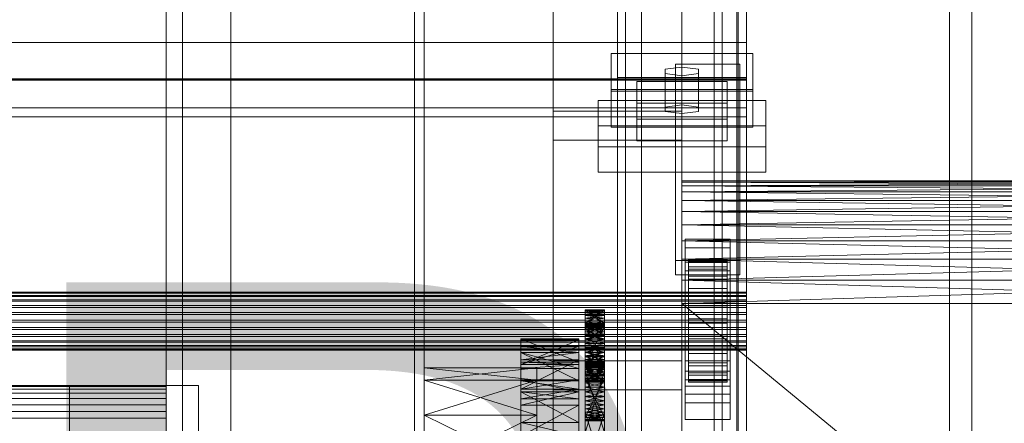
# Model space of a CAD drawing. Header units: millimetres. Extents: x -3490 to 61924, y -72580 to 6847.
# Tile 277 of 656: x 1274 to 1580, y -34294 to -34169. Entities that reach past the tile are written whole.
import ezdxf

# ---------------------------------------------------------------- set-up
doc = ezdxf.new("R2010")
doc.units = ezdxf.units.MM
for name, color, linetype, lineweight in [('COTAS_O', 1, 'Continuous', 0), ('COTAS_P', 1, 'Continuous', 0), ('frontal_C03', 7, 'Continuous', 0), ('frontal_secador', 7, 'Continuous', 0)]:
    doc.layers.add(name, color=color, linetype=linetype, lineweight=lineweight)
doc.dimstyles.new('R19_100', dxfattribs={"dimtxt": 250, "dimasz": 150, "dimexe": 150, "dimexo": 80, "dimgap": 100, "dimtad": 1, "dimtih": 1, "dimtoh": 1, "dimdsep": 46, "dimcen": 0.09, "dimadec": 0, "dimazin": 0, "dimtfac": 1, "dimtdec": 4, "dimtofl": 0, "dimtmove": 0, "dimatfit": 3, "dimfxl": 1, "dimtolj": 1, "dimtzin": 0, "dimarcsym": 0})

# ---------------------------------------------------------------- blocks, each defined once
blk = doc.blocks.new('DIM_R29_52')
at = {"layer": 'COTAS_P'}
for p, q in [((-1750, -34600), (-1600, -34555)), ((2600, -34600), (2450, -34555)), ((-1750, -35500), (-1750, -34600)), ((-1750, -34600), (2600, -34600)), ((-1750, -34600), (-1600, -34645)), ((2600, -34600), (2450, -34645)), ((2600, -35500), (2600, -34600))]:
    blk.add_line(p, q, dxfattribs=at)
blk.add_text('4350 P', height=250, dxfattribs=at).set_placement((425, -34500))
blk = doc.blocks.new('DIM_R29_57')
at = {"layer": 'COTAS_O'}
for p, q in [((-1725, -33700), (-1575, -33655)), ((1725, -33700), (1575, -33655)), ((-1725, -34400), (-1725, -33700)), ((-1725, -33700), (1725, -33700)), ((-1725, -33700), (-1575, -33745)), ((1725, -33700), (1575, -33745)), ((1725, -34400), (1725, -33700))]:
    blk.add_line(p, q, dxfattribs=at)
blk.add_text('3450 O', height=250, dxfattribs=at).set_placement((0, -33600))

msp = doc.modelspace()

# ---------------------------------------------------------------- linework, layer by layer
at = {"layer": 'frontal_C03'}
for p, q in [((1500, -32314.944), (1500, -34875.113)), ((1500, -34879.011), (1500, -32318.841)), ((1490, -35975), (1490, -32996.942)), ((1497, -35975), (1497, -32996.942)), ((1563, -35975), (1563, -32996.942)), ((1570, -35975), (1570, -32996.942)), ((1490, -35975), (1490, -33266.434)), ((1497, -35975), (1497, -33266.434)), ((1563, -35975), (1563, -33266.434)), ((1570, -35975), (1570, -33266.434)), ((1490, -35975), (1490, -33805.417)), ((1497, -35975), (1497, -33805.417)), ((1563, -35975), (1563, -33805.417)), ((1570, -35975), (1570, -33805.417)), ((1467.5, -34418.43), (1467.5, -33823.47)), ((1492.5, -33823.47), (1492.5, -34418.43)), ((1467.5, -34444.787), (1467.5, -33849.827)), ((1492.5, -34444.787), (1492.5, -33849.827)), ((1460, -34186.478), (1460, -33916.987)), ((1500, -34186.478), (1500, -33916.987)), ((1440, -34274.308), (1440, -33927.401)), ((1480, -33927.401), (1480, -34274.308)), ((1440, -33936.384), (1440, -34283.291)), ((1480, -34283.291), (1480, -33936.384)), ((1460, -34356.142), (1460, -34086.651)), ((1500, -34086.651), (1500, -34356.142)), ((1462.5, -34428.24), (1462.5, -34102.771)), ((1497.5, -34102.771), (1497.5, -34428.24)), ((1462.5, -34434.977), (1462.5, -34109.509)), ((1497.5, -34434.977), (1497.5, -34109.509)), ((1460, -34395.121), (1460, -34125.629)), ((1500, -34395.121), (1500, -34125.629)), ((1460, -34137.755), (1460, -34186.478)), ((1460, -34407.247), (1460, -34137.755)), ((1500, -34186.478), (1500, -34137.755)), ((1500, -34137.755), (1500, -34407.247)), ((1500, -34152.753), (1500, -34186.859)), ((1500, -34195.842), (1500, -34161.736)), ((-1500, -34175.611), (1500, -34175.611)), ((1500, -34175.611), (1500, -34187.019)), ((1500, -34175.611), (1500, -34187.304)), ((1458, -34190.227), (1458, -34178.998)), ((1458, -34178.998), (1502, -34178.998)), ((1458, -34190.692), (1458, -34178.998)), ((1502, -34178.998), (1502, -34190.227)), ((1502, -34178.998), (1502, -34190.692)), ((1480, -34183.265), (1474.804, -34183.939)), ((1474.804, -34183.939), (1474.804, -34185.286)), ((1474.804, -34195.632), (1474.804, -34183.939)), ((1478, -34186.858), (1478, -34182.367)), ((1478, -34182.367), (1498, -34182.367)), ((1478, -34243.173), (1478, -34182.367)), ((1485.196, -34183.939), (1480, -34183.265)), ((1480, -34194.959), (1480, -34183.265)), ((1485.196, -34185.286), (1485.196, -34183.939)), ((1485.196, -34195.632), (1485.196, -34183.939)), ((1498, -34182.367), (1498, -34186.858)), ((1498, -34182.367), (1498, -34243.173)), ((1500, -34186.859), (-1500, -34186.859)), ((1500, -34187.019), (-1500, -34187.019)), ((1500, -34187.304), (-1500, -34187.304)), ((1460, -34186.478), (1500, -34186.478)), ((1460, -34455.97), (1460, -34186.478)), ((1466, -34194.428), (1466, -34187.691)), ((1466, -34187.691), (1494, -34187.691)), ((1466, -34199.384), (1466, -34187.691)), ((1474.804, -34185.286), (1480, -34185.96)), ((1474.804, -34196.98), (1474.804, -34185.286)), ((1498, -34186.858), (1478, -34186.858)), ((1478, -34186.858), (1478, -34247.664)), ((1480, -34185.96), (1485.196, -34185.286)), ((1480, -34185.96), (1480, -34197.653)), ((1485.196, -34196.98), (1485.196, -34185.286)), ((1494, -34187.691), (1494, -34194.428)), ((1494, -34187.691), (1494, -34199.384)), ((1498, -34247.664), (1498, -34186.858)), ((1500, -34455.97), (1500, -34186.478)), ((1500, -34195.842), (1500, -34186.859)), ((1500, -34198.712), (1500, -34187.019)), ((1500, -34198.712), (1500, -34187.304)), ((1502, -34190.227), (1458, -34190.227)), ((1458, -34190.227), (1458, -34201.92)), ((1502, -34190.692), (1458, -34190.692)), ((1458, -34190.692), (1458, -34201.92)), ((1502, -34201.92), (1502, -34190.227)), ((1502, -34201.92), (1502, -34190.692)), ((1454, -34207.99), (1454, -34193.617)), ((1454, -34193.617), (1506, -34193.617)), ((1454, -34201.413), (1454, -34193.617)), ((1506, -34193.617), (1506, -34207.99)), ((1506, -34193.617), (1506, -34201.413)), ((-1500, -34195.842), (1500, -34195.842)), ((1440, -34205.876), (1440, -34196.893)), ((1440, -34196.893), (1480, -34196.893)), ((1440, -34543.799), (1440, -34196.893)), ((1494, -34194.428), (1466, -34194.428)), ((1466, -34194.428), (1466, -34206.121)), ((1474.804, -34195.632), (1480, -34194.959)), ((1474.804, -34196.98), (1474.804, -34195.632)), ((1480, -34197.653), (1474.804, -34196.98)), ((1480, -34194.959), (1485.196, -34195.632)), ((1480, -34196.893), (1480, -34205.876)), ((1480, -34196.893), (1480, -34543.799)), ((1485.196, -34196.98), (1480, -34197.653)), ((1485.196, -34195.632), (1485.196, -34196.98)), ((1494, -34206.121), (1494, -34194.428)), ((-1500, -34198.712), (1500, -34198.712)), ((1494, -34199.384), (1466, -34199.384)), ((1466, -34199.384), (1466, -34206.121)), ((1494, -34206.121), (1494, -34199.384)), ((1506, -34201.413), (1454, -34201.413)), ((1454, -34201.413), (1454, -34215.786)), ((1458, -34201.92), (1502, -34201.92)), ((1506, -34215.786), (1506, -34201.413)), ((1480, -34205.876), (1440, -34205.876)), ((1440, -34205.876), (1440, -34552.782)), ((1466, -34206.121), (1494, -34206.121)), ((1480, -34552.782), (1480, -34205.876)), ((1506, -34207.99), (1454, -34207.99)), ((1454, -34207.99), (1454, -34215.786)), ((1506, -34215.786), (1506, -34207.99)), ((1454, -34215.786), (1506, -34215.786)), ((1481, -34239.275), (1481, -34236.58)), ((1481, -34236.58), (1495, -34236.58)), ((1481, -34277.507), (1481, -34236.58)), ((1495, -34236.58), (1495, -34239.275)), ((1495, -34236.58), (1495, -34277.507)), ((1495, -34239.275), (1481, -34239.275)), ((1481, -34239.275), (1481, -34280.202)), ((1495, -34280.202), (1495, -34239.275)), ((1482, -34252.99), (1482, -34242.996)), ((1482, -34242.996), (1482, -34243.817)), ((1482, -34242.996), (1494, -34242.996)), ((1482, -34243.47), (1482, -34242.996)), ((1494, -34243.817), (1494, -34242.996)), ((1494, -34242.996), (1494, -34252.99)), ((1494, -34242.996), (1494, -34243.47)), ((1498, -34243.173), (1478, -34243.173)), ((1478, -34243.173), (1478, -34247.664)), ((1481, -34246.461), (1481, -34243.767)), ((1481, -34243.767), (1495, -34243.767)), ((1481, -34284.694), (1481, -34243.767)), ((1482, -34253.214), (1482, -34243.47)), ((1482, -34243.47), (1494, -34243.47)), ((1482, -34245.205), (1482, -34243.47)), ((1482, -34253.379), (1482, -34243.817)), ((1482, -34243.817), (1482, -34245.875)), ((1482, -34243.817), (1494, -34243.817)), ((1482, -34254.036), (1482, -34245.205)), ((1482, -34245.205), (1494, -34245.205)), ((1482, -34248.084), (1482, -34245.205)), ((1482, -34254.354), (1482, -34245.875)), ((1482, -34245.875), (1482, -34249.032)), ((1482, -34245.875), (1494, -34245.875)), ((1494, -34243.47), (1494, -34253.214)), ((1494, -34243.47), (1494, -34245.205)), ((1494, -34245.875), (1494, -34243.817)), ((1494, -34243.817), (1494, -34253.379)), ((1494, -34245.205), (1494, -34254.036)), ((1494, -34245.205), (1494, -34248.084)), ((1494, -34249.032), (1494, -34245.875)), ((1494, -34245.875), (1494, -34254.354)), ((1495, -34243.767), (1495, -34246.461)), ((1495, -34243.767), (1495, -34284.694)), ((1498, -34247.664), (1498, -34243.173)), ((1478, -34247.664), (1498, -34247.664)), ((1495, -34246.461), (1481, -34246.461)), ((1481, -34246.461), (1481, -34287.389)), ((1482, -34255.4), (1482, -34248.084)), ((1482, -34248.084), (1494, -34248.084)), ((1482, -34251.91), (1482, -34248.084)), ((1482, -34255.849), (1482, -34249.032)), ((1482, -34249.032), (1482, -34253.071)), ((1482, -34249.032), (1494, -34249.032)), ((1494, -34248.084), (1494, -34255.4)), ((1494, -34248.084), (1494, -34251.91)), ((1494, -34253.071), (1494, -34249.032)), ((1494, -34249.032), (1494, -34255.849)), ((1495, -34287.389), (1495, -34246.461)), ((1482, -34257.212), (1482, -34251.91)), ((1482, -34251.91), (1494, -34251.91)), ((1482, -34256.422), (1482, -34251.91)), ((1494, -34251.91), (1494, -34257.212)), ((1494, -34251.91), (1494, -34256.422)), ((-1500, -34252.99), (1500, -34252.99)), ((-1500, -34253.214), (1500, -34253.214)), ((-1500, -34253.379), (1500, -34253.379)), ((-1500, -34254.036), (1500, -34254.036)), ((-1500, -34254.354), (1500, -34254.354)), ((1482, -34253.379), (1482, -34252.99)), ((1494, -34252.99), (1482, -34252.99)), ((1482, -34252.99), (1482, -34253.214)), ((1482, -34257.762), (1482, -34253.071)), ((1482, -34253.071), (1482, -34257.717)), ((1482, -34253.071), (1494, -34253.071)), ((1494, -34253.214), (1482, -34253.214)), ((1482, -34253.214), (1482, -34254.036)), ((1482, -34254.354), (1482, -34253.379)), ((1494, -34253.379), (1482, -34253.379)), ((1494, -34254.036), (1482, -34254.036)), ((1482, -34254.036), (1482, -34255.4)), ((1482, -34255.849), (1482, -34254.354)), ((1494, -34254.354), (1482, -34254.354)), ((1494, -34252.99), (1494, -34253.379)), ((1494, -34253.214), (1494, -34252.99)), ((1494, -34257.717), (1494, -34253.071)), ((1494, -34253.071), (1494, -34257.762)), ((1494, -34254.036), (1494, -34253.214)), ((1494, -34253.379), (1494, -34254.354)), ((1494, -34255.4), (1494, -34254.036)), ((1494, -34254.354), (1494, -34255.849)), ((1500, -34253.379), (1500, -34252.99)), ((1500, -34252.99), (1500, -34253.214)), ((1500, -34253.214), (1500, -34254.036)), ((1500, -34254.354), (1500, -34253.379)), ((1500, -34254.036), (1500, -34255.4)), ((1500, -34255.849), (1500, -34254.354)), ((-1500, -34255.4), (1500, -34255.4)), ((-1500, -34255.849), (1500, -34255.849)), ((-1500, -34257.212), (1500, -34257.212)), ((-1500, -34257.762), (1500, -34257.762)), ((1494, -34255.4), (1482, -34255.4)), ((1482, -34255.4), (1482, -34257.212)), ((1482, -34257.762), (1482, -34255.849)), ((1494, -34255.849), (1482, -34255.849)), ((1482, -34259.35), (1482, -34256.422)), ((1482, -34256.422), (1494, -34256.422)), ((1482, -34261.314), (1482, -34256.422)), ((1494, -34257.212), (1482, -34257.212)), ((1482, -34257.212), (1482, -34259.35)), ((1482, -34257.717), (1482, -34259.963)), ((1494, -34257.717), (1482, -34257.717)), ((1482, -34257.717), (1482, -34262.655)), ((1482, -34259.963), (1482, -34257.762)), ((1494, -34257.762), (1482, -34257.762)), ((1494, -34257.212), (1494, -34255.4)), ((1494, -34255.849), (1494, -34257.762)), ((1494, -34256.422), (1494, -34259.35)), ((1494, -34256.422), (1494, -34261.314)), ((1494, -34259.35), (1494, -34257.212)), ((1494, -34259.963), (1494, -34257.717)), ((1494, -34262.655), (1494, -34257.717)), ((1494, -34257.762), (1494, -34259.963)), ((1500, -34255.4), (1500, -34257.212)), ((1500, -34257.762), (1500, -34255.849)), ((1500, -34257.212), (1500, -34259.35)), ((1500, -34259.963), (1500, -34257.762)), ((-1500, -34259.35), (1500, -34259.35)), ((1500, -34259.963), (-1500, -34259.963)), ((1494, -34259.35), (1482, -34259.35)), ((1482, -34259.35), (1482, -34261.667)), ((1482, -34259.963), (1494, -34259.963)), ((1482, -34262.302), (1482, -34259.963)), ((1482, -34261.667), (1482, -34261.314)), ((1482, -34261.314), (1494, -34261.314)), ((1482, -34266.251), (1482, -34261.314)), ((1494, -34261.667), (1494, -34259.35)), ((1494, -34259.963), (1494, -34262.302)), ((1494, -34261.314), (1494, -34261.667)), ((1494, -34261.314), (1494, -34266.251)), ((1500, -34259.35), (1500, -34261.667)), ((1500, -34262.302), (1500, -34259.963)), ((-1500, -34261.667), (1500, -34261.667)), ((-1500, -34262.302), (1500, -34262.302)), ((-1500, -34264.006), (1500, -34264.006)), ((1494, -34261.667), (1482, -34261.667)), ((1482, -34261.667), (1482, -34264.006)), ((1482, -34264.619), (1482, -34262.302)), ((1482, -34262.302), (1482, -34262.655)), ((1494, -34262.302), (1482, -34262.302)), ((1482, -34262.655), (1482, -34267.546)), ((1482, -34262.655), (1494, -34262.655)), ((1482, -34264.006), (1482, -34266.251)), ((1494, -34264.006), (1482, -34264.006)), ((1482, -34264.006), (1482, -34266.207)), ((1494, -34264.006), (1494, -34261.667)), ((1494, -34262.655), (1494, -34262.302)), ((1494, -34262.302), (1494, -34264.619)), ((1494, -34267.546), (1494, -34262.655)), ((1494, -34266.251), (1494, -34264.006)), ((1494, -34266.207), (1494, -34264.006)), ((1500, -34261.667), (1500, -34264.006)), ((1500, -34264.619), (1500, -34262.302)), ((1500, -34264.006), (1500, -34266.207)), ((-1500, -34264.619), (1500, -34264.619)), ((-1500, -34266.207), (1500, -34266.207)), ((-1500, -34266.757), (1500, -34266.757)), ((1482, -34266.757), (1482, -34264.619)), ((1482, -34264.619), (1482, -34267.546)), ((1494, -34264.619), (1482, -34264.619)), ((1482, -34266.207), (1482, -34270.898)), ((1494, -34266.207), (1482, -34266.207)), ((1482, -34266.207), (1482, -34268.12)), ((1482, -34266.251), (1494, -34266.251)), ((1482, -34270.898), (1482, -34266.251)), ((1482, -34268.569), (1482, -34266.757)), ((1482, -34266.757), (1482, -34272.059)), ((1494, -34266.757), (1482, -34266.757)), ((1494, -34267.546), (1494, -34264.619)), ((1494, -34264.619), (1494, -34266.757)), ((1494, -34270.898), (1494, -34266.207)), ((1494, -34268.12), (1494, -34266.207)), ((1494, -34266.251), (1494, -34270.898)), ((1494, -34272.059), (1494, -34266.757)), ((1494, -34266.757), (1494, -34268.569)), ((1500, -34266.757), (1500, -34264.619)), ((1500, -34266.207), (1500, -34268.12)), ((1500, -34268.569), (1500, -34266.757)), ((-1500, -34268.12), (1500, -34268.12)), ((-1500, -34268.569), (1500, -34268.569)), ((-1500, -34269.615), (1500, -34269.615)), ((-1500, -34269.933), (1500, -34269.933)), ((1482, -34267.546), (1482, -34272.059)), ((1482, -34267.546), (1494, -34267.546)), ((1482, -34268.12), (1482, -34274.937)), ((1494, -34268.12), (1482, -34268.12)), ((1482, -34268.12), (1482, -34269.615)), ((1482, -34269.933), (1482, -34268.569)), ((1482, -34268.569), (1482, -34275.885)), ((1494, -34268.569), (1482, -34268.569)), ((1482, -34269.615), (1482, -34278.093)), ((1494, -34269.615), (1482, -34269.615)), ((1482, -34269.615), (1482, -34270.59)), ((1482, -34270.754), (1482, -34269.933)), ((1482, -34269.933), (1482, -34278.764)), ((1494, -34269.933), (1482, -34269.933)), ((1494, -34272.059), (1494, -34267.546)), ((1494, -34274.937), (1494, -34268.12)), ((1494, -34269.615), (1494, -34268.12)), ((1494, -34275.885), (1494, -34268.569)), ((1494, -34268.569), (1494, -34269.933)), ((1494, -34278.093), (1494, -34269.615)), ((1494, -34270.59), (1494, -34269.615)), ((1494, -34278.764), (1494, -34269.933)), ((1494, -34269.933), (1494, -34270.754)), ((1500, -34268.12), (1500, -34269.615)), ((1500, -34269.933), (1500, -34268.569)), ((1500, -34269.615), (1500, -34270.59)), ((1500, -34270.754), (1500, -34269.933)), ((-1500, -34270.59), (1500, -34270.59)), ((-1500, -34270.754), (1500, -34270.754)), ((-1500, -34270.979), (1500, -34270.979)), ((1482, -34270.59), (1482, -34280.152)), ((1494, -34270.59), (1482, -34270.59)), ((1482, -34270.59), (1482, -34270.979)), ((1482, -34270.979), (1482, -34270.754)), ((1482, -34270.754), (1482, -34280.499)), ((1494, -34270.754), (1482, -34270.754)), ((1482, -34270.898), (1494, -34270.898)), ((1482, -34274.937), (1482, -34270.898)), ((1482, -34270.979), (1482, -34280.973)), ((1494, -34270.979), (1482, -34270.979)), ((1482, -34272.059), (1482, -34275.885)), ((1482, -34272.059), (1494, -34272.059)), ((1494, -34280.152), (1494, -34270.59)), ((1494, -34270.979), (1494, -34270.59)), ((1494, -34280.499), (1494, -34270.754)), ((1494, -34270.754), (1494, -34270.979)), ((1494, -34270.898), (1494, -34274.937)), ((1494, -34280.973), (1494, -34270.979)), ((1494, -34275.885), (1494, -34272.059)), ((1500, -34270.59), (1500, -34270.979)), ((1500, -34270.979), (1500, -34270.754)), ((1480, -34274.308), (1440, -34274.308)), ((1440, -34274.308), (1440, -34283.291)), ((1480, -34283.291), (1480, -34274.308)), ((1481, -34284.69), (1481, -34274.359)), ((1481, -34274.359), (1495, -34274.359)), ((1481, -34282.155), (1481, -34274.359)), ((1482, -34274.937), (1494, -34274.937)), ((1482, -34278.093), (1482, -34274.937)), ((1482, -34275.885), (1482, -34278.764)), ((1482, -34275.885), (1494, -34275.885)), ((1494, -34274.937), (1494, -34278.093)), ((1494, -34278.764), (1494, -34275.885)), ((1495, -34274.359), (1495, -34284.69)), ((1495, -34274.359), (1495, -34282.155)), ((1495, -34277.507), (1481, -34277.507)), ((1481, -34277.507), (1481, -34280.202)), ((1482, -34278.093), (1494, -34278.093)), ((1482, -34280.152), (1482, -34278.093)), ((1482, -34278.764), (1482, -34280.499)), ((1482, -34278.764), (1494, -34278.764)), ((1494, -34278.093), (1494, -34280.152)), ((1494, -34280.499), (1494, -34278.764)), ((1495, -34280.202), (1495, -34277.507)), ((1481, -34280.202), (1495, -34280.202)), ((1495, -34282.155), (1481, -34282.155)), ((1481, -34282.155), (1481, -34292.486)), ((1482, -34280.152), (1494, -34280.152)), ((1482, -34280.973), (1482, -34280.152)), ((1482, -34280.499), (1482, -34280.973)), ((1482, -34280.499), (1494, -34280.499)), ((1482, -34280.973), (1494, -34280.973)), ((1494, -34280.152), (1494, -34280.973)), ((1494, -34280.973), (1494, -34280.499)), ((1495, -34292.486), (1495, -34282.155)), ((1440, -34283.291), (1480, -34283.291)), ((1481, -34284.69), (1481, -34292.486)), ((1495, -34284.694), (1481, -34284.694)), ((1481, -34284.694), (1481, -34287.389)), ((1495, -34292.486), (1495, -34284.69)), ((1495, -34287.389), (1495, -34284.694)), ((1481, -34287.389), (1495, -34287.389)), ((1481, -34292.486), (1495, -34292.486))]:
    msp.add_line(p, q, dxfattribs=at)
at = {"layer": 'frontal_secador'}
for p, q in [((1340, -36000), (1340, -33000)), ((1400, -36000), (1400, -33000)), ((1320, -35980), (1320, -33075)), ((1325, -36000), (1325, -33075)), ((1325, -34600), (1325, -33075)), ((1325, -35980), (1325, -33075)), ((1397, -35940), (1397, -33075)), ((1400, -36000), (1400, -33075)), ((1400, -34600), (1400, -33075)), ((1400, -35940), (1400, -33075)), ((1400, -34650), (1400, -33075)), ((1400, -36000), (1400, -33250)), ((1480, -34218.5), (1480, -34220.02)), ((1480, -34218.88), (1480, -34218.5)), ((1480, -34218.5), (1480, -34224.58)), ((1480, -34221.92), (1480, -34218.5)), ((1480, -34218.5), (1480, -34242.82)), ((1480, -34237.12), (1480, -34218.5)), ((1480, -34218.5), (1480, -34479)), ((1480, -34474.82), (1480, -34218.5)), ((1715, -34218.88), (1480, -34218.5)), ((1715, -34218.5), (1480, -34218.5)), ((1715, -34218.5), (1480, -34218.88)), ((1480, -34220.02), (1480, -34218.88)), ((1480, -34221.92), (1480, -34218.88)), ((1715, -34220.02), (1480, -34218.88)), ((1715, -34218.88), (1480, -34218.88)), ((1715, -34218.88), (1480, -34220.02)), ((1480, -34220.02), (1480, -34224.58)), ((1480, -34221.92), (1480, -34220.02)), ((1715, -34221.92), (1480, -34220.02)), ((1715, -34220.02), (1480, -34220.02)), ((1715, -34220.02), (1480, -34221.92)), ((1480, -34224.58), (1480, -34221.92)), ((1480, -34228), (1480, -34221.92)), ((1480, -34237.12), (1480, -34221.92)), ((1715, -34224.58), (1480, -34221.92)), ((1715, -34221.92), (1480, -34221.92)), ((1715, -34221.92), (1480, -34224.58)), ((1480, -34224.58), (1480, -34232.18)), ((1480, -34228), (1480, -34224.58)), ((1480, -34224.58), (1480, -34242.82)), ((1715, -34228), (1480, -34224.58)), ((1715, -34224.58), (1480, -34224.58)), ((1715, -34224.58), (1480, -34228)), ((1480, -34232.18), (1480, -34228)), ((1480, -34237.12), (1480, -34228)), ((1715, -34232.18), (1480, -34228)), ((1715, -34228), (1480, -34228)), ((1715, -34228), (1480, -34232.18)), ((1480, -34232.18), (1480, -34242.82)), ((1480, -34237.12), (1480, -34232.18)), ((1715, -34237.12), (1480, -34232.18)), ((1715, -34232.18), (1480, -34232.18)), ((1715, -34232.18), (1480, -34237.12)), ((1480, -34242.82), (1480, -34237.12)), ((1480, -34249.28), (1480, -34237.12)), ((1480, -34450.5), (1480, -34237.12)), ((1480, -34474.82), (1480, -34237.12)), ((1715, -34242.82), (1480, -34237.12)), ((1715, -34237.12), (1480, -34237.12)), ((1715, -34237.12), (1480, -34242.82)), ((1480, -34242.82), (1480, -34256.5)), ((1480, -34249.28), (1480, -34242.82)), ((1480, -34242.82), (1480, -34457.72)), ((1480, -34242.82), (1480, -34479)), ((1715, -34249.28), (1480, -34242.82)), ((1715, -34242.82), (1480, -34242.82)), ((1715, -34242.82), (1480, -34249.28)), ((1480, -34256.5), (1480, -34249.28)), ((1480, -34450.5), (1480, -34249.28)), ((1715, -34256.5), (1480, -34249.28)), ((1715, -34249.28), (1480, -34249.28)), ((1715, -34249.28), (1480, -34256.5)), ((1480, -34256.5), (1480, -34457.72)), ((1480, -34450.5), (1480, -34256.5)), ((1715, -34450.5), (1480, -34256.5)), ((1715, -34256.5), (1480, -34256.5)), ((1450, -34258.5), (1450, -34262.82)), ((1450, -34258.611), (1450, -34258.5)), ((1450, -34258.941), (1450, -34258.5)), ((1450, -34258.5), (1450, -34263.69)), ((1450, -34260.219), (1450, -34258.5)), ((1456, -34258.611), (1450, -34258.5)), ((1456, -34258.5), (1450, -34258.5)), ((1456, -34258.5), (1450, -34258.611)), ((1450, -34262.82), (1450, -34258.611)), ((1450, -34258.611), (1450, -34258.941)), ((1456, -34262.82), (1450, -34258.611)), ((1456, -34258.611), (1450, -34258.611)), ((1456, -34258.611), (1450, -34258.941)), ((1450, -34258.611), (1450, -34259.481)), ((1450, -34263.15), (1450, -34258.611)), ((1450, -34258.611), (1450, -34261.136)), ((1450, -34258.611), (1450, -34266.092)), ((1450, -34266.419), (1450, -34258.611)), ((1450, -34258.611), (1450, -34275.519)), ((1450, -34276.999), (1450, -34258.611)), ((1456, -34258.941), (1450, -34258.611)), ((1456, -34258.611), (1450, -34262.82)), ((1450, -34260.219), (1450, -34258.941)), ((1450, -34258.941), (1450, -34259.481)), ((1456, -34258.941), (1450, -34258.941)), ((1456, -34258.941), (1450, -34259.481)), ((1456, -34259.481), (1450, -34258.941)), ((1450, -34259.481), (1450, -34260.219)), ((1456, -34259.481), (1450, -34259.481)), ((1456, -34259.481), (1450, -34260.219)), ((1450, -34259.481), (1450, -34261.136)), ((1456, -34260.219), (1450, -34259.481)), ((1450, -34262.21), (1450, -34260.219)), ((1450, -34260.219), (1450, -34261.136)), ((1450, -34264.719), (1450, -34260.219)), ((1450, -34260.219), (1450, -34263.69)), ((1450, -34270.281), (1450, -34260.219)), ((1456, -34260.219), (1450, -34260.219)), ((1456, -34260.219), (1450, -34261.136)), ((1456, -34261.136), (1450, -34260.219)), ((1450, -34261.136), (1450, -34262.21)), ((1456, -34261.136), (1450, -34261.136)), ((1456, -34261.136), (1450, -34262.21)), ((1450, -34261.136), (1450, -34263.414)), ((1450, -34261.136), (1450, -34266.092)), ((1456, -34262.21), (1450, -34261.136)), ((1456, -34262.82), (1456, -34258.5)), ((1456, -34258.5), (1456, -34258.611)), ((1456, -34258.5), (1456, -34258.941)), ((1456, -34263.69), (1456, -34258.5)), ((1456, -34258.5), (1456, -34260.219)), ((1456, -34258.611), (1456, -34262.82)), ((1456, -34258.941), (1456, -34258.611)), ((1456, -34259.481), (1456, -34258.611)), ((1456, -34258.611), (1456, -34263.15)), ((1456, -34261.136), (1456, -34258.611)), ((1456, -34266.092), (1456, -34258.611)), ((1456, -34258.611), (1456, -34266.419)), ((1456, -34275.519), (1456, -34258.611)), ((1456, -34258.611), (1456, -34276.999)), ((1456, -34258.941), (1456, -34260.219)), ((1456, -34259.481), (1456, -34258.941)), ((1456, -34260.219), (1456, -34259.481)), ((1456, -34261.136), (1456, -34259.481)), ((1456, -34260.219), (1456, -34262.21)), ((1456, -34261.136), (1456, -34260.219)), ((1456, -34260.219), (1456, -34264.719)), ((1456, -34263.69), (1456, -34260.219)), ((1456, -34260.219), (1456, -34270.281)), ((1456, -34262.21), (1456, -34261.136)), ((1456, -34263.414), (1456, -34261.136)), ((1456, -34266.092), (1456, -34261.136)), ((1450, -34264.719), (1450, -34262.21)), ((1450, -34262.21), (1450, -34263.414)), ((1456, -34262.21), (1450, -34262.21)), ((1456, -34262.21), (1450, -34263.414)), ((1456, -34263.414), (1450, -34262.21)), ((1450, -34262.709), (1450, -34263.15)), ((1450, -34262.82), (1450, -34262.709)), ((1456, -34262.82), (1450, -34262.709)), ((1456, -34262.709), (1450, -34262.709)), ((1456, -34262.709), (1450, -34262.82)), ((1450, -34263.15), (1450, -34262.82)), ((1456, -34263.15), (1450, -34262.82)), ((1456, -34262.82), (1450, -34262.82)), ((1456, -34262.82), (1450, -34263.15)), ((1450, -34262.82), (1450, -34263.69)), ((1450, -34276.643), (1450, -34262.82)), ((1450, -34262.82), (1450, -34267.623)), ((1450, -34281.143), (1450, -34262.82)), ((1450, -34262.82), (1450, -34278.073)), ((1450, -34291.206), (1450, -34262.82)), ((1450, -34263.15), (1450, -34275.906)), ((1450, -34263.69), (1450, -34263.15)), ((1450, -34264.428), (1450, -34263.15)), ((1450, -34263.15), (1450, -34277.561)), ((1450, -34266.419), (1450, -34263.15)), ((1450, -34271.709), (1450, -34263.15)), ((1456, -34263.69), (1450, -34263.15)), ((1456, -34263.15), (1450, -34263.15)), ((1456, -34263.15), (1450, -34263.69)), ((1450, -34263.414), (1450, -34264.719)), ((1456, -34263.414), (1450, -34263.414)), ((1456, -34263.414), (1450, -34264.719)), ((1450, -34263.414), (1450, -34266.092)), ((1456, -34264.719), (1450, -34263.414)), ((1450, -34275.906), (1450, -34263.69)), ((1450, -34263.69), (1450, -34264.428)), ((1456, -34275.906), (1450, -34263.69)), ((1456, -34263.69), (1450, -34263.69)), ((1456, -34263.69), (1450, -34264.428)), ((1450, -34263.69), (1450, -34265.345)), ((1450, -34263.69), (1450, -34267.623)), ((1450, -34263.69), (1450, -34273.117)), ((1450, -34263.69), (1450, -34280.598)), ((1450, -34270.281), (1450, -34263.69)), ((1456, -34264.428), (1450, -34263.69)), ((1450, -34276.643), (1450, -34263.69)), ((1456, -34263.69), (1450, -34275.906)), ((1456, -34262.21), (1456, -34264.719)), ((1456, -34263.414), (1456, -34262.21)), ((1456, -34263.15), (1456, -34262.709)), ((1456, -34262.709), (1456, -34262.82)), ((1456, -34262.82), (1456, -34263.15)), ((1456, -34263.69), (1456, -34262.82)), ((1456, -34262.82), (1456, -34276.643)), ((1456, -34267.623), (1456, -34262.82)), ((1456, -34262.82), (1456, -34281.143)), ((1456, -34278.073), (1456, -34262.82)), ((1456, -34262.82), (1456, -34291.206)), ((1456, -34275.906), (1456, -34263.15)), ((1456, -34263.15), (1456, -34263.69)), ((1456, -34263.15), (1456, -34264.428)), ((1456, -34277.561), (1456, -34263.15)), ((1456, -34263.15), (1456, -34266.419)), ((1456, -34263.15), (1456, -34271.709)), ((1456, -34264.719), (1456, -34263.414)), ((1456, -34266.092), (1456, -34263.414)), ((1456, -34263.69), (1456, -34275.906)), ((1456, -34264.428), (1456, -34263.69)), ((1456, -34265.345), (1456, -34263.69)), ((1456, -34267.623), (1456, -34263.69)), ((1456, -34273.117), (1456, -34263.69)), ((1456, -34280.598), (1456, -34263.69)), ((1456, -34263.69), (1456, -34270.281)), ((1456, -34263.69), (1456, -34276.643)), ((1450, -34266.419), (1450, -34264.428)), ((1450, -34264.428), (1450, -34265.345)), ((1456, -34264.428), (1450, -34264.428)), ((1456, -34264.428), (1450, -34265.345)), ((1456, -34265.345), (1450, -34264.428)), ((1450, -34267.5), (1450, -34264.719)), ((1450, -34264.719), (1450, -34266.092)), ((1450, -34270.281), (1450, -34264.719)), ((1456, -34264.719), (1450, -34264.719)), ((1456, -34264.719), (1450, -34266.092)), ((1456, -34266.092), (1450, -34264.719)), ((1450, -34265.345), (1450, -34266.419)), ((1456, -34265.345), (1450, -34265.345)), ((1456, -34265.345), (1450, -34266.419)), ((1450, -34265.345), (1450, -34267.623)), ((1456, -34266.419), (1450, -34265.345)), ((1450, -34266.092), (1450, -34267.5)), ((1456, -34266.092), (1450, -34266.092)), ((1456, -34266.092), (1450, -34267.5)), ((1450, -34266.092), (1450, -34268.908)), ((1450, -34266.092), (1450, -34271.586)), ((1450, -34266.092), (1450, -34275.519)), ((1456, -34267.5), (1450, -34266.092)), ((1450, -34268.928), (1450, -34266.419)), ((1450, -34266.419), (1450, -34267.623)), ((1450, -34271.709), (1450, -34266.419)), ((1456, -34266.419), (1450, -34266.419)), ((1456, -34266.419), (1450, -34267.623)), ((1456, -34267.623), (1450, -34266.419)), ((1450, -34276.999), (1450, -34266.419)), ((1456, -34264.428), (1456, -34266.419)), ((1456, -34265.345), (1456, -34264.428)), ((1456, -34264.719), (1456, -34267.5)), ((1456, -34266.092), (1456, -34264.719)), ((1456, -34264.719), (1456, -34270.281)), ((1456, -34266.419), (1456, -34265.345)), ((1456, -34267.623), (1456, -34265.345)), ((1456, -34267.5), (1456, -34266.092)), ((1456, -34268.908), (1456, -34266.092)), ((1456, -34271.586), (1456, -34266.092)), ((1456, -34275.519), (1456, -34266.092)), ((1456, -34266.419), (1456, -34268.928)), ((1456, -34267.623), (1456, -34266.419)), ((1456, -34266.419), (1456, -34271.709)), ((1456, -34266.419), (1456, -34276.999)), ((1430, -34274.744), (1430, -34267.5)), ((1430, -34267.5), (1430, -34267.765)), ((1448, -34274.744), (1430, -34267.5)), ((1448, -34267.5), (1430, -34267.5)), ((1448, -34267.5), (1430, -34267.765)), ((1430, -34267.765), (1430, -34274.744)), ((1430, -34267.765), (1430, -34275.473)), ((1448, -34267.765), (1430, -34267.765)), ((1448, -34267.765), (1430, -34275.473)), ((1430, -34269.876), (1430, -34280.514)), ((1430, -34271.709), (1430, -34269.876)), ((1430, -34269.876), (1430, -34275.473)), ((1448, -34271.709), (1430, -34269.876)), ((1448, -34269.876), (1430, -34269.876)), ((1448, -34269.876), (1430, -34275.473)), ((1448, -34267.765), (1448, -34267.5)), ((1448, -34267.5), (1448, -34274.744)), ((1448, -34274.744), (1448, -34267.765)), ((1448, -34275.473), (1448, -34267.765)), ((1448, -34280.514), (1448, -34269.876)), ((1448, -34269.876), (1448, -34271.709)), ((1448, -34275.473), (1448, -34269.876)), ((1450, -34270.281), (1450, -34267.5)), ((1450, -34267.5), (1450, -34268.908)), ((1456, -34267.5), (1450, -34267.5)), ((1456, -34267.5), (1450, -34268.908)), ((1456, -34268.908), (1450, -34267.5)), ((1450, -34267.623), (1450, -34268.928)), ((1456, -34267.623), (1450, -34267.623)), ((1456, -34267.623), (1450, -34268.928)), ((1450, -34267.623), (1450, -34270.301)), ((1450, -34267.623), (1450, -34273.117)), ((1456, -34268.928), (1450, -34267.623)), ((1450, -34267.623), (1450, -34278.073)), ((1450, -34268.908), (1450, -34270.281)), ((1456, -34268.908), (1450, -34268.908)), ((1456, -34268.908), (1450, -34270.281)), ((1450, -34268.908), (1450, -34271.586)), ((1456, -34270.281), (1450, -34268.908)), ((1450, -34271.709), (1450, -34268.928)), ((1450, -34268.928), (1450, -34270.301)), ((1456, -34268.928), (1450, -34268.928)), ((1456, -34268.928), (1450, -34270.301)), ((1456, -34270.301), (1450, -34268.928)), ((1450, -34272.79), (1450, -34270.281)), ((1450, -34270.281), (1450, -34271.586)), ((1450, -34274.781), (1450, -34270.281)), ((1450, -34280.598), (1450, -34270.281)), ((1456, -34270.281), (1450, -34270.281)), ((1456, -34270.281), (1450, -34271.586)), ((1456, -34271.586), (1450, -34270.281)), ((1450, -34270.301), (1450, -34271.709)), ((1456, -34270.301), (1450, -34270.301)), ((1456, -34270.301), (1450, -34271.709)), ((1450, -34270.301), (1450, -34273.117)), ((1456, -34271.709), (1450, -34270.301)), ((1456, -34267.5), (1456, -34270.281)), ((1456, -34268.908), (1456, -34267.5)), ((1456, -34268.928), (1456, -34267.623)), ((1456, -34270.301), (1456, -34267.623)), ((1456, -34273.117), (1456, -34267.623)), ((1456, -34278.073), (1456, -34267.623)), ((1456, -34270.281), (1456, -34268.908)), ((1456, -34271.586), (1456, -34268.908)), ((1456, -34268.928), (1456, -34271.709)), ((1456, -34270.301), (1456, -34268.928)), ((1456, -34270.281), (1456, -34272.79)), ((1456, -34271.586), (1456, -34270.281)), ((1456, -34270.281), (1456, -34274.781)), ((1456, -34270.281), (1456, -34280.598)), ((1456, -34271.709), (1456, -34270.301)), ((1456, -34273.117), (1456, -34270.301)), ((1430, -34280.514), (1430, -34271.709)), ((1430, -34276.683), (1430, -34271.709)), ((1430, -34271.709), (1430, -34274.046)), ((1448, -34280.514), (1430, -34271.709)), ((1448, -34271.709), (1430, -34271.709)), ((1448, -34276.683), (1430, -34271.709)), ((1448, -34271.709), (1430, -34274.046)), ((1448, -34271.709), (1448, -34280.514)), ((1448, -34274.046), (1448, -34271.709)), ((1448, -34271.709), (1448, -34276.683)), ((1450, -34271.586), (1450, -34272.79)), ((1456, -34271.586), (1450, -34271.586)), ((1456, -34271.586), (1450, -34272.79)), ((1450, -34271.586), (1450, -34273.864)), ((1450, -34271.586), (1450, -34275.519)), ((1456, -34272.79), (1450, -34271.586)), ((1450, -34274.49), (1450, -34271.709)), ((1450, -34271.709), (1450, -34273.117)), ((1450, -34276.999), (1450, -34271.709)), ((1450, -34292.814), (1450, -34271.709)), ((1450, -34271.709), (1450, -34277.561)), ((1456, -34271.709), (1450, -34271.709)), ((1456, -34271.709), (1450, -34273.117)), ((1456, -34273.117), (1450, -34271.709)), ((1450, -34274.781), (1450, -34272.79)), ((1450, -34272.79), (1450, -34273.864)), ((1456, -34272.79), (1450, -34272.79)), ((1456, -34272.79), (1450, -34273.864)), ((1456, -34273.864), (1450, -34272.79)), ((1450, -34273.117), (1450, -34274.49)), ((1456, -34273.117), (1450, -34273.117)), ((1456, -34273.117), (1450, -34274.49)), ((1450, -34273.117), (1450, -34275.795)), ((1450, -34273.117), (1450, -34278.073)), ((1450, -34273.117), (1450, -34280.598)), ((1456, -34274.49), (1450, -34273.117)), ((1456, -34272.79), (1456, -34271.586)), ((1456, -34273.864), (1456, -34271.586)), ((1456, -34275.519), (1456, -34271.586)), ((1456, -34271.709), (1456, -34274.49)), ((1456, -34273.117), (1456, -34271.709)), ((1456, -34271.709), (1456, -34276.999)), ((1456, -34271.709), (1456, -34292.814)), ((1456, -34277.561), (1456, -34271.709)), ((1456, -34272.79), (1456, -34274.781)), ((1456, -34273.864), (1456, -34272.79)), ((1456, -34274.49), (1456, -34273.117)), ((1456, -34275.795), (1456, -34273.117)), ((1456, -34278.073), (1456, -34273.117)), ((1456, -34280.598), (1456, -34273.117)), ((1400, -34280.269), (1400, -34276.5)), ((1435, -34280.269), (1400, -34276.5)), ((1435, -34276.5), (1400, -34276.5)), ((1435, -34276.5), (1400, -34280.269)), ((1430, -34274.046), (1430, -34276.683)), ((1430, -34274.046), (1430, -34283.11)), ((1448, -34274.046), (1430, -34274.046)), ((1448, -34274.046), (1430, -34283.11)), ((1430, -34275.473), (1430, -34274.744)), ((1448, -34275.473), (1430, -34274.744)), ((1448, -34274.744), (1430, -34274.744)), ((1430, -34275.473), (1430, -34280.514)), ((1430, -34275.473), (1430, -34283.11)), ((1430, -34275.473), (1430, -34276.683)), ((1430, -34297.639), (1430, -34275.473)), ((1448, -34275.473), (1430, -34275.473)), ((1448, -34275.473), (1430, -34276.683)), ((1435, -34280.269), (1435, -34276.5)), ((1448, -34276.683), (1448, -34274.046)), ((1448, -34283.11), (1448, -34274.046)), ((1448, -34274.744), (1448, -34275.473)), ((1448, -34280.514), (1448, -34275.473)), ((1448, -34283.11), (1448, -34275.473)), ((1448, -34276.683), (1448, -34275.473)), ((1448, -34275.473), (1448, -34297.639)), ((1450, -34273.864), (1450, -34274.781)), ((1456, -34273.864), (1450, -34273.864)), ((1456, -34273.864), (1450, -34274.781)), ((1450, -34273.864), (1450, -34275.519)), ((1456, -34274.781), (1450, -34273.864)), ((1450, -34276.999), (1450, -34274.49)), ((1450, -34274.49), (1450, -34275.795)), ((1456, -34274.49), (1450, -34274.49)), ((1456, -34274.49), (1450, -34275.795)), ((1456, -34275.795), (1450, -34274.49)), ((1450, -34276.059), (1450, -34274.781)), ((1450, -34274.781), (1450, -34275.519)), ((1450, -34280.598), (1450, -34274.781)), ((1456, -34274.781), (1450, -34274.781)), ((1456, -34274.781), (1450, -34275.519)), ((1456, -34275.519), (1450, -34274.781)), ((1450, -34274.925), (1450, -34275.365)), ((1450, -34275.035), (1450, -34274.925)), ((1450, -34274.925), (1450, -34276.643)), ((1450, -34274.925), (1450, -34298.865)), ((1450, -34281.143), (1450, -34274.925)), ((1456, -34275.035), (1450, -34274.925)), ((1456, -34274.925), (1450, -34274.925)), ((1456, -34274.925), (1450, -34275.035)), ((1450, -34275.365), (1450, -34275.035)), ((1456, -34275.365), (1450, -34275.035)), ((1456, -34275.035), (1450, -34275.035)), ((1456, -34275.035), (1450, -34275.365)), ((1450, -34275.035), (1450, -34275.906)), ((1450, -34275.035), (1450, -34277.561)), ((1450, -34275.365), (1450, -34276.643)), ((1450, -34275.906), (1450, -34275.365)), ((1456, -34275.906), (1450, -34275.365)), ((1456, -34275.365), (1450, -34275.365)), ((1456, -34275.365), (1450, -34275.906)), ((1450, -34275.519), (1450, -34276.059)), ((1456, -34275.519), (1450, -34275.519)), ((1456, -34275.519), (1450, -34276.059)), ((1450, -34275.519), (1450, -34276.389)), ((1450, -34275.519), (1450, -34280.709)), ((1450, -34275.519), (1450, -34280.269)), ((1450, -34275.519), (1450, -34276.999)), ((1456, -34276.059), (1450, -34275.519)), ((1450, -34275.795), (1450, -34276.999)), ((1456, -34275.795), (1450, -34275.795)), ((1456, -34275.795), (1450, -34276.999)), ((1450, -34275.795), (1450, -34278.073)), ((1456, -34276.999), (1450, -34275.795)), ((1450, -34276.643), (1450, -34275.906)), ((1456, -34276.643), (1450, -34275.906)), ((1456, -34275.906), (1450, -34275.906)), ((1456, -34275.906), (1450, -34276.643)), ((1450, -34275.906), (1450, -34277.561)), ((1450, -34297.66), (1450, -34275.906)), ((1450, -34302.95), (1450, -34275.906)), ((1450, -34275.906), (1450, -34288.01)), ((1450, -34311.51), (1450, -34275.906)), ((1450, -34280.598), (1450, -34276.059)), ((1450, -34276.059), (1450, -34276.389)), ((1456, -34276.059), (1450, -34276.059)), ((1456, -34276.059), (1450, -34276.389)), ((1456, -34276.389), (1450, -34276.059)), ((1450, -34276.389), (1450, -34280.598)), ((1456, -34276.389), (1450, -34276.389)), ((1456, -34276.389), (1450, -34280.598)), ((1450, -34276.389), (1450, -34280.709)), ((1456, -34280.598), (1450, -34276.389)), ((1456, -34274.781), (1456, -34273.864)), ((1456, -34275.519), (1456, -34273.864)), ((1456, -34274.49), (1456, -34276.999)), ((1456, -34275.795), (1456, -34274.49)), ((1456, -34274.781), (1456, -34276.059)), ((1456, -34275.519), (1456, -34274.781)), ((1456, -34274.781), (1456, -34280.598)), ((1456, -34275.365), (1456, -34274.925)), ((1456, -34274.925), (1456, -34275.035)), ((1456, -34276.643), (1456, -34274.925)), ((1456, -34298.865), (1456, -34274.925)), ((1456, -34274.925), (1456, -34281.143)), ((1456, -34275.035), (1456, -34275.365)), ((1456, -34275.906), (1456, -34275.035)), ((1456, -34277.561), (1456, -34275.035)), ((1456, -34276.643), (1456, -34275.365)), ((1456, -34275.365), (1456, -34275.906)), ((1456, -34276.059), (1456, -34275.519)), ((1456, -34276.389), (1456, -34275.519)), ((1456, -34280.709), (1456, -34275.519)), ((1456, -34280.269), (1456, -34275.519)), ((1456, -34276.999), (1456, -34275.519)), ((1456, -34276.999), (1456, -34275.795)), ((1456, -34278.073), (1456, -34275.795)), ((1456, -34275.906), (1456, -34276.643)), ((1456, -34277.561), (1456, -34275.906)), ((1456, -34275.906), (1456, -34297.66)), ((1456, -34275.906), (1456, -34302.95)), ((1456, -34288.01), (1456, -34275.906)), ((1456, -34275.906), (1456, -34311.51)), ((1456, -34276.059), (1456, -34280.598)), ((1456, -34276.389), (1456, -34276.059)), ((1456, -34280.598), (1456, -34276.389)), ((1456, -34280.709), (1456, -34276.389)), ((1430, -34283.11), (1430, -34276.683)), ((1448, -34276.683), (1430, -34276.683)), ((1448, -34276.683), (1448, -34283.11)), ((1450, -34276.643), (1450, -34296.587)), ((1450, -34277.561), (1450, -34276.643)), ((1450, -34278.635), (1450, -34276.643)), ((1450, -34276.643), (1450, -34298.865)), ((1450, -34281.143), (1450, -34276.643)), ((1456, -34277.561), (1450, -34276.643)), ((1456, -34276.643), (1450, -34276.643)), ((1456, -34276.643), (1450, -34277.561)), ((1450, -34278.99), (1450, -34276.999)), ((1450, -34276.999), (1450, -34278.073)), ((1450, -34292.814), (1450, -34276.999)), ((1456, -34276.999), (1450, -34276.999)), ((1456, -34276.999), (1450, -34278.073)), ((1456, -34278.073), (1450, -34276.999)), ((1450, -34280.269), (1450, -34276.999)), ((1450, -34296.587), (1450, -34277.561)), ((1450, -34277.561), (1450, -34278.635)), ((1456, -34296.587), (1450, -34277.561)), ((1456, -34277.561), (1450, -34277.561)), ((1456, -34277.561), (1450, -34278.635)), ((1450, -34277.561), (1450, -34279.839)), ((1450, -34277.561), (1450, -34282.517)), ((1450, -34277.561), (1450, -34288.01)), ((1450, -34277.561), (1450, -34292.814)), ((1456, -34278.635), (1450, -34277.561)), ((1450, -34297.66), (1450, -34277.561)), ((1456, -34277.561), (1450, -34296.587)), ((1450, -34278.073), (1450, -34278.99)), ((1456, -34278.073), (1450, -34278.073)), ((1456, -34278.073), (1450, -34278.99)), ((1450, -34278.073), (1450, -34279.728)), ((1450, -34278.073), (1450, -34280.598)), ((1456, -34278.99), (1450, -34278.073)), ((1450, -34278.073), (1450, -34292.484)), ((1450, -34278.073), (1450, -34292.925)), ((1450, -34278.073), (1450, -34291.206)), ((1450, -34281.143), (1450, -34278.635)), ((1450, -34278.635), (1450, -34279.839)), ((1456, -34278.635), (1450, -34278.635)), ((1456, -34278.635), (1450, -34279.839)), ((1456, -34279.839), (1450, -34278.635)), ((1450, -34291.944), (1450, -34278.99)), ((1450, -34278.99), (1450, -34279.728)), ((1450, -34292.814), (1450, -34278.99)), ((1456, -34278.99), (1450, -34278.99)), ((1456, -34278.99), (1450, -34279.728)), ((1456, -34279.728), (1450, -34278.99)), ((1450, -34280.269), (1450, -34278.99)), ((1456, -34296.587), (1456, -34276.643)), ((1456, -34276.643), (1456, -34277.561)), ((1456, -34276.643), (1456, -34278.635)), ((1456, -34298.865), (1456, -34276.643)), ((1456, -34276.643), (1456, -34281.143)), ((1456, -34276.999), (1456, -34278.99)), ((1456, -34278.073), (1456, -34276.999)), ((1456, -34276.999), (1456, -34292.814)), ((1456, -34276.999), (1456, -34280.269)), ((1456, -34277.561), (1456, -34296.587)), ((1456, -34278.635), (1456, -34277.561)), ((1456, -34279.839), (1456, -34277.561)), ((1456, -34282.517), (1456, -34277.561)), ((1456, -34288.01), (1456, -34277.561)), ((1456, -34292.814), (1456, -34277.561)), ((1456, -34277.561), (1456, -34297.66)), ((1456, -34278.99), (1456, -34278.073)), ((1456, -34279.728), (1456, -34278.073)), ((1456, -34280.598), (1456, -34278.073)), ((1456, -34292.484), (1456, -34278.073)), ((1456, -34292.925), (1456, -34278.073)), ((1456, -34291.206), (1456, -34278.073)), ((1456, -34278.635), (1456, -34281.143)), ((1456, -34279.839), (1456, -34278.635)), ((1456, -34278.99), (1456, -34291.944)), ((1456, -34279.728), (1456, -34278.99)), ((1456, -34278.99), (1456, -34292.814)), ((1456, -34278.99), (1456, -34280.269)), ((1320, -34282), (-1320, -34282)), ((1320, -34282.273), (-1320, -34282.273)), ((1290, -34282), (1330, -34282)), ((1290, -34310), (1290, -34282)), ((1320, -34282.273), (1320, -34282)), ((1320, -34283.072), (1320, -34282.273)), ((1330, -34310), (1330, -34282)), ((1400, -34280.269), (1400, -34308.24)), ((1400, -34291.206), (1400, -34280.269)), ((1400, -34353.5), (1400, -34280.269)), ((1400, -34320.33), (1400, -34280.269)), ((1400, -34314.507), (1400, -34280.269)), ((1400, -34312.5), (1400, -34280.269)), ((1435, -34291.206), (1400, -34280.269)), ((1435, -34280.269), (1400, -34280.269)), ((1435, -34280.269), (1400, -34291.206)), ((1430, -34280.173), (1430, -34293.428)), ((1430, -34283.925), (1430, -34280.173)), ((1430, -34280.173), (1430, -34283.11)), ((1448, -34283.925), (1430, -34280.173)), ((1448, -34280.173), (1430, -34280.173)), ((1448, -34280.173), (1430, -34283.11)), ((1430, -34283.11), (1430, -34280.514)), ((1448, -34283.11), (1430, -34280.514)), ((1448, -34280.514), (1430, -34280.514)), ((1435, -34308.24), (1435, -34280.269)), ((1435, -34280.269), (1435, -34291.206)), ((1435, -34280.269), (1435, -34353.5)), ((1435, -34280.269), (1435, -34320.33)), ((1435, -34280.269), (1435, -34314.507)), ((1435, -34280.269), (1435, -34312.5)), ((1448, -34293.428), (1448, -34280.173)), ((1448, -34280.173), (1448, -34283.925)), ((1448, -34283.11), (1448, -34280.173)), ((1448, -34280.514), (1448, -34283.11)), ((1450, -34279.728), (1450, -34291.944)), ((1456, -34279.728), (1450, -34279.728)), ((1456, -34279.728), (1450, -34291.944)), ((1450, -34279.728), (1450, -34280.598)), ((1450, -34280.269), (1450, -34279.728)), ((1456, -34280.269), (1450, -34279.728)), ((1456, -34279.728), (1450, -34280.269)), ((1450, -34279.728), (1450, -34292.484)), ((1456, -34291.944), (1450, -34279.728)), ((1450, -34279.839), (1450, -34281.143)), ((1456, -34279.839), (1450, -34279.839)), ((1456, -34279.839), (1450, -34281.143)), ((1450, -34279.839), (1450, -34282.517)), ((1456, -34281.143), (1450, -34279.839)), ((1450, -34280.598), (1450, -34280.269)), ((1456, -34280.598), (1450, -34280.269)), ((1456, -34280.269), (1450, -34280.269)), ((1450, -34280.709), (1450, -34280.269)), ((1456, -34280.269), (1450, -34280.598)), ((1450, -34280.598), (1450, -34280.709)), ((1450, -34280.598), (1456, -34280.598)), ((1456, -34280.598), (1450, -34280.709)), ((1456, -34280.709), (1450, -34280.598)), ((1456, -34280.709), (1450, -34280.709)), ((1450, -34283.925), (1450, -34281.143)), ((1450, -34281.143), (1450, -34282.517)), ((1450, -34286.706), (1450, -34281.143)), ((1450, -34310.969), (1450, -34281.143)), ((1450, -34281.143), (1450, -34298.865)), ((1456, -34281.143), (1450, -34281.143)), ((1456, -34281.143), (1450, -34282.517)), ((1456, -34282.517), (1450, -34281.143)), ((1450, -34291.206), (1450, -34281.143)), ((1450, -34282.517), (1450, -34283.925)), ((1456, -34282.517), (1450, -34282.517)), ((1456, -34282.517), (1450, -34283.925)), ((1450, -34282.517), (1450, -34285.332)), ((1450, -34282.517), (1450, -34288.01)), ((1456, -34283.925), (1450, -34282.517)), ((1456, -34291.944), (1456, -34279.728)), ((1456, -34280.598), (1456, -34279.728)), ((1456, -34279.728), (1456, -34280.269)), ((1456, -34292.484), (1456, -34279.728)), ((1456, -34281.143), (1456, -34279.839)), ((1456, -34282.517), (1456, -34279.839)), ((1456, -34280.269), (1456, -34280.598)), ((1456, -34280.269), (1456, -34280.709)), ((1456, -34280.598), (1456, -34280.709)), ((1456, -34281.143), (1456, -34283.925)), ((1456, -34282.517), (1456, -34281.143)), ((1456, -34281.143), (1456, -34286.706)), ((1456, -34281.143), (1456, -34310.969)), ((1456, -34298.865), (1456, -34281.143)), ((1456, -34281.143), (1456, -34291.206)), ((1456, -34283.925), (1456, -34282.517)), ((1456, -34285.332), (1456, -34282.517)), ((1456, -34288.01), (1456, -34282.517)), ((1320, -34283.072), (-1320, -34283.072)), ((1320, -34284.343), (-1320, -34284.343)), ((1320, -34284.343), (1320, -34283.072)), ((1320, -34286), (1320, -34284.343)), ((1430, -34283.11), (1430, -34293.428)), ((1430, -34283.11), (1430, -34297.639)), ((1430, -34283.11), (1430, -34286.141)), ((1430, -34283.11), (1430, -34317.635)), ((1430, -34283.11), (1430, -34365.858)), ((1448, -34283.11), (1430, -34283.11)), ((1448, -34283.11), (1430, -34286.141)), ((1430, -34293.428), (1430, -34283.925)), ((1430, -34286.141), (1430, -34283.925)), ((1430, -34283.925), (1430, -34288.105)), ((1448, -34293.428), (1430, -34283.925)), ((1448, -34283.925), (1430, -34283.925)), ((1448, -34286.141), (1430, -34283.925)), ((1448, -34283.925), (1430, -34288.105)), ((1448, -34293.428), (1448, -34283.11)), ((1448, -34297.639), (1448, -34283.11)), ((1448, -34286.141), (1448, -34283.11)), ((1448, -34317.635), (1448, -34283.11)), ((1448, -34365.858), (1448, -34283.11)), ((1448, -34283.925), (1448, -34293.428)), ((1448, -34288.105), (1448, -34283.925)), ((1448, -34283.925), (1448, -34286.141)), ((1450, -34286.706), (1450, -34283.925)), ((1450, -34283.925), (1450, -34285.332)), ((1456, -34283.925), (1450, -34283.925)), ((1456, -34283.925), (1450, -34285.332)), ((1456, -34285.332), (1450, -34283.925)), ((1450, -34285.332), (1450, -34286.706)), ((1456, -34285.332), (1450, -34285.332)), ((1456, -34285.332), (1450, -34286.706)), ((1450, -34285.332), (1450, -34288.01)), ((1456, -34286.706), (1450, -34285.332)), ((1456, -34283.925), (1456, -34286.706)), ((1456, -34285.332), (1456, -34283.925)), ((1456, -34286.706), (1456, -34285.332)), ((1456, -34288.01), (1456, -34285.332)), ((1320, -34286), (-1320, -34286)), ((1320, -34287.929), (-1320, -34287.929)), ((1320, -34287.929), (1320, -34286)), ((1320, -34290), (1320, -34287.929)), ((1430, -34288.105), (1430, -34286.141)), ((1430, -34297.639), (1430, -34286.141)), ((1448, -34286.141), (1430, -34286.141)), ((1430, -34288.105), (1430, -34297.639)), ((1448, -34288.105), (1430, -34288.105)), ((1448, -34288.105), (1430, -34297.639)), ((1448, -34286.141), (1448, -34288.105)), ((1448, -34286.141), (1448, -34297.639)), ((1448, -34297.639), (1448, -34288.105)), ((1450, -34289.215), (1450, -34286.706)), ((1450, -34286.706), (1450, -34288.01)), ((1450, -34310.969), (1450, -34286.706)), ((1456, -34286.706), (1450, -34286.706)), ((1456, -34286.706), (1450, -34288.01)), ((1456, -34288.01), (1450, -34286.706)), ((1450, -34291.206), (1450, -34286.706)), ((1450, -34288.01), (1450, -34289.215)), ((1456, -34288.01), (1450, -34288.01)), ((1456, -34288.01), (1450, -34289.215)), ((1450, -34288.01), (1450, -34290.288)), ((1450, -34288.01), (1450, -34291.944)), ((1450, -34288.01), (1450, -34292.814)), ((1456, -34289.215), (1450, -34288.01)), ((1450, -34288.01), (1450, -34310.232)), ((1450, -34288.01), (1450, -34311.51)), ((1456, -34286.706), (1456, -34289.215)), ((1456, -34288.01), (1456, -34286.706)), ((1456, -34286.706), (1456, -34310.969)), ((1456, -34286.706), (1456, -34291.206)), ((1456, -34289.215), (1456, -34288.01)), ((1456, -34290.288), (1456, -34288.01)), ((1456, -34291.944), (1456, -34288.01)), ((1456, -34292.814), (1456, -34288.01)), ((1456, -34310.232), (1456, -34288.01)), ((1456, -34311.51), (1456, -34288.01)), ((-1320, -34290), (1320, -34290)), ((1320, -34292.071), (1320, -34290)), ((1400, -34308.24), (1400, -34291.206)), ((1435, -34308.24), (1400, -34291.206)), ((1435, -34291.206), (1400, -34291.206)), ((1435, -34291.206), (1400, -34308.24)), ((1435, -34291.206), (1435, -34308.24)), ((1450, -34309.314), (1450, -34289.215)), ((1450, -34289.215), (1450, -34290.288)), ((1450, -34310.969), (1450, -34289.215)), ((1456, -34289.215), (1450, -34289.215)), ((1456, -34289.215), (1450, -34290.288)), ((1456, -34290.288), (1450, -34289.215)), ((1450, -34291.206), (1450, -34289.215)), ((1450, -34290.288), (1450, -34309.314)), ((1456, -34290.288), (1450, -34290.288)), ((1456, -34290.288), (1450, -34309.314)), ((1450, -34290.288), (1450, -34291.944)), ((1450, -34291.206), (1450, -34290.288)), ((1456, -34291.206), (1450, -34290.288)), ((1456, -34290.288), (1450, -34291.206)), ((1450, -34290.288), (1450, -34310.232)), ((1456, -34309.314), (1450, -34290.288)), ((1450, -34291.944), (1450, -34291.206)), ((1456, -34291.944), (1450, -34291.206)), ((1456, -34291.206), (1450, -34291.206)), ((1450, -34292.484), (1450, -34291.206)), ((1450, -34292.925), (1450, -34291.206)), ((1456, -34291.206), (1450, -34291.944)), ((1456, -34289.215), (1456, -34309.314)), ((1456, -34290.288), (1456, -34289.215)), ((1456, -34289.215), (1456, -34310.969)), ((1456, -34289.215), (1456, -34291.206)), ((1456, -34309.314), (1456, -34290.288)), ((1456, -34291.944), (1456, -34290.288)), ((1456, -34290.288), (1456, -34291.206)), ((1456, -34310.232), (1456, -34290.288)), ((1456, -34291.206), (1456, -34291.944)), ((1456, -34291.206), (1456, -34292.484)), ((1456, -34291.206), (1456, -34292.925)), ((1320, -34292.071), (-1320, -34292.071)), ((1320, -34292.071), (1320, -34294)), ((1430, -34297.639), (1430, -34293.428)), ((1448, -34297.639), (1430, -34293.428)), ((1448, -34293.428), (1430, -34293.428)), ((1448, -34293.428), (1448, -34297.639)), ((1450, -34292.814), (1450, -34291.944)), ((1450, -34291.944), (1450, -34292.484)), ((1450, -34291.944), (1456, -34291.944)), ((1456, -34291.944), (1450, -34292.484)), ((1456, -34292.484), (1450, -34291.944)), ((1450, -34292.484), (1450, -34292.814)), ((1456, -34292.484), (1450, -34292.484)), ((1456, -34292.484), (1450, -34292.814)), ((1456, -34292.814), (1450, -34292.484)), ((1450, -34292.925), (1450, -34292.484)), ((1450, -34292.814), (1450, -34292.925)), ((1456, -34292.814), (1450, -34292.814)), ((1456, -34292.814), (1450, -34292.925)), ((1456, -34292.925), (1450, -34292.814)), ((1456, -34292.925), (1450, -34292.925)), ((1456, -34291.944), (1456, -34292.814)), ((1456, -34292.484), (1456, -34291.944)), ((1456, -34292.814), (1456, -34292.484)), ((1456, -34292.484), (1456, -34292.925)), ((1456, -34292.814), (1456, -34292.925))]:
    msp.add_line(p, q, dxfattribs=at)

# ---------------------------------------------------------------- dimensions: what is measured, and where the dimension line sits
at = {"layer": 'COTAS_O'}
dim = msp.add_aligned_dim(p1=(-1725, -34400), p2=(1725, -34400), distance=700, text='<> O', dimstyle='R19_100', dxfattribs=at)
dim.commit()
dim.dimension.update_dxf_attribs({"geometry": 'DIM_R29_57', "text_midpoint": (0, -33700)})
at = {"layer": 'COTAS_P'}
dim = msp.add_aligned_dim(p1=(-1750, -35500), p2=(2600, -35500), distance=900, text='<> P', dimstyle='R19_100', dxfattribs=at)
dim.commit()
dim.dimension.update_dxf_attribs({"geometry": 'DIM_R29_52', "text_midpoint": (425, -34600)})

doc.saveas('drawing.dxf')
